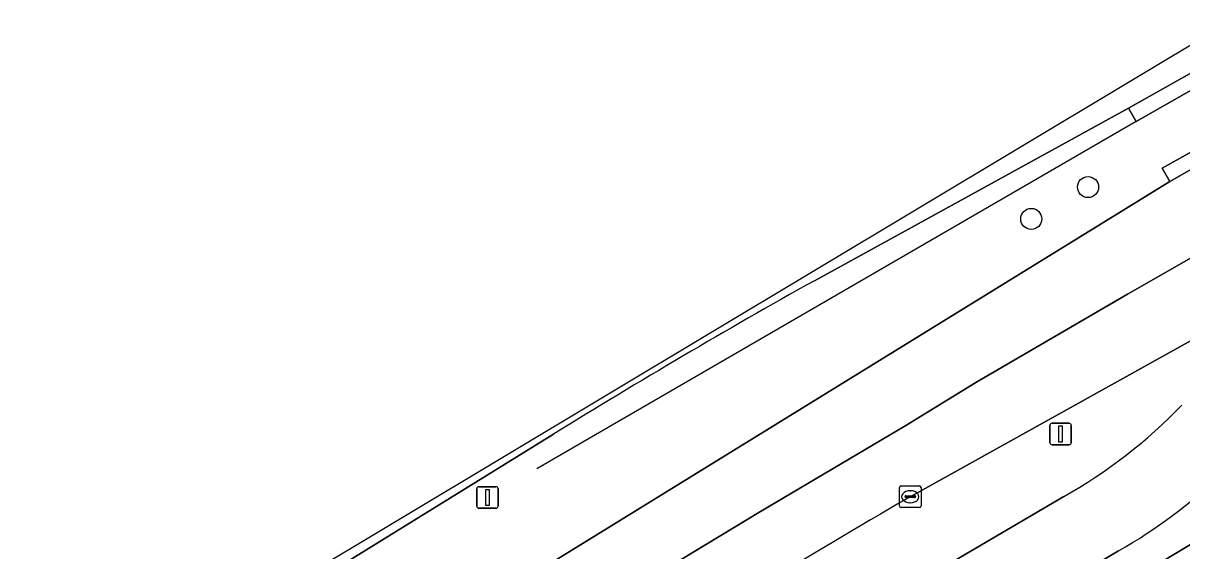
# Model space of a CAD drawing. Extents: x 157793 to 159380, y 380877 to 382313.
# Drawn here: x 159279.6 to 159333.4, y 382281.5 to 382306 of the extents above; entities that cross this region are included whole.
import ezdxf

# ---------------------------------------------------------------- set-up
doc = ezdxf.new("R2010")
doc.units = 0
for name, color, linetype in [('IMGEO_Berm_groen', 7, 'Continuous'), ('IMGEO_Boom', 7, 'Continuous'), ('IMGEO_Fietspad_gesloten', 7, 'Continuous'), ('IMGEO_Hek', 7, 'Continuous'), ('IMGEO_Kolk', 7, 'Continuous'), ('IMGEO_Lichtmast', 7, 'Continuous'), ('IMGEO_Muur', 7, 'Continuous'), ('IMGEO_Rijbaan_lokaal_open', 7, 'Continuous'), ('IMGEO_Rijbaan_regionaal_gesloten', 7, 'Continuous'), ('IMGEO_Verkeersbordpaal', 7, 'Continuous')]:
    doc.layers.add(name, color=color, linetype=linetype)

msp = doc.modelspace()

# ---------------------------------------------------------------- linework, layer by layer
at = {"layer": 'IMGEO_Berm_groen'}
for points in [[(159282.73, 382266.884), (159286.789, 382269.758), (159292.584, 382273.547), (159295.27, 382275.268), (159303.014, 382280.231), (159332.792, 382298.613), (159332.445, 382299.229), (159337.653, 382302.145), (159336.445, 382304.369), (159331.233, 382301.401), (159330.883, 382302.026), (159316.315, 382294.009)], [(159339.108, 382292.884), (159341.981, 382294.669), (159341.492, 382295.519), (159320.759, 382283.981)], [(159304.22, 382286.885), (159294.138, 382280.656), (159293.753, 382280.418), (159287.526, 382276.305), (159278.456, 382270.167)], [(159302.76, 382264.747), (159303.325, 382263.881), (159303.623, 382263.459), (159313.692, 382269.649), (159323.259, 382275.451), (159337.517, 382284.018)], [(159319.198, 382278.886), (159327.881, 382283.988)], [(159330.421, 382281.468), (159322.442, 382276.738)]]:
    msp.add_lwpolyline(points, dxfattribs=at)
for centre, radius, start, end in [((159463.854, 382029.691), 302.707, 119.16967, 121.82682), ((159315.834, 382305.191), 24.387, 299.6048, 315.926), ((159318.662, 382302.086), 23.736, 299.6958, 314.1894), ((159575.344, 381847.272), 505.498, 120.24062, 122.17513)]:
    msp.add_arc(centre, radius, start, end, dxfattribs=at)
at = {"layer": 'IMGEO_Boom'}
for centre in [(159329.006, 382298.356), (159326.371, 382296.877)]:
    msp.add_circle(centre, 0.489, dxfattribs=at)
at = {"layer": 'IMGEO_Fietspad_gesloten'}
for points in [[(159327.881, 382283.988), (159319.198, 382278.886)], [(159322.442, 382276.738), (159330.421, 382281.468)]]:
    msp.add_lwpolyline(points, dxfattribs=at)
for centre, radius, start, end in [((159315.834, 382305.191), 24.387, 299.6048, 315.926), ((159318.662, 382302.086), 23.736, 299.6958, 314.1894)]:
    msp.add_arc(centre, radius, start, end, dxfattribs=at)
at = {"layer": 'IMGEO_Hek'}
msp.add_lwpolyline([(159331.233, 382301.401), (159303.438, 382285.276)], dxfattribs=at)
at = {"layer": 'IMGEO_Kolk'}
for p, q in [((159320.258, 382283.555), (159320.258, 382284.407)), ((159320.333, 382284.481), (159321.185, 382284.481)), ((159321.259, 382284.407), (159321.259, 382283.555)), ((159320.517, 382283.975), (159320.517, 382283.987)), ((159320.955, 382283.938), (159320.557, 382283.938)), ((159320.56, 382284.024), (159320.958, 382284.024)), ((159320.746, 382284.261), (159320.771, 382284.261)), ((159321.001, 382283.987), (159321.001, 382283.975)), ((159321.185, 382283.481), (159320.333, 382283.481)), ((159320.769, 382283.701), (159320.744, 382283.701))]:
    msp.add_line(p, q, dxfattribs=at)
for points in [[(159320.258, 382283.555), (159320.258, 382284.407)], [(159320.333, 382284.481), (159321.185, 382284.481)], [(159321.259, 382284.407), (159321.259, 382283.555)], [(159321.185, 382283.481), (159320.333, 382283.481)]]:
    msp.add_lwpolyline(points, dxfattribs=at)
for centre, radius, start, end in [((159320.335, 382284.405), 0.0765, 91.552, 178.448), ((159320.335, 382284.405), 0.0765, 91.552, 178.448), ((159321.183, 382284.405), 0.0765, 1.552, 88.448), ((159321.183, 382284.405), 0.0765, 1.552, 88.448), ((159320.557, 382283.984), 0.0403, 85.8775, 175.7526), ((159320.554, 382283.974), 0.0366, 178.938, 274.7102), ((159320.958, 382283.981), 0.043, 264.8664, 352.4533), ((159320.962, 382283.986), 0.0386, 1.7309, 96.639), ((159320.335, 382283.557), 0.0765, 181.552, 268.448), ((159320.335, 382283.557), 0.0765, 181.552, 268.448), ((159321.183, 382283.557), 0.0765, 271.552, 358.448), ((159321.183, 382283.557), 0.0765, 271.552, 358.448)]:
    msp.add_arc(centre, radius, start, end, dxfattribs=at)
for centre, major_axis, ratio, start_param, end_param in [((159320.745, 382283.981), (-0.387, 0.002), 0.722429, 4.712389, 7.853982), ((159320.77, 382283.981), (-0.39, 0.002), 0.717154, 1.570796, 4.712389)]:
    msp.add_ellipse(centre, major_axis=major_axis, ratio=ratio, start_param=start_param, end_param=end_param, dxfattribs=at)
at = {"layer": 'IMGEO_Lichtmast'}
for p, q in [((159327.235, 382286.49), (159327.235, 382287.29)), ((159327.235, 382287.29), (159327.235, 382286.49)), ((159327.335, 382287.39), (159328.125, 382287.39)), ((159328.125, 382287.39), (159327.335, 382287.39)), ((159328.225, 382287.29), (159328.225, 382286.49)), ((159328.225, 382286.49), (159328.225, 382287.29)), ((159328.125, 382286.39), (159327.335, 382286.39)), ((159327.335, 382286.39), (159328.125, 382286.39))]:
    msp.add_line(p, q, dxfattribs=at)
msp.add_lwpolyline([(159327.655, 382287.265), (159327.805, 382287.265), (159327.805, 382286.515), (159327.655, 382286.515), (159327.655, 382287.265)], dxfattribs=at)
for centre, start, end in [((159327.335, 382287.29), 90, 180), ((159327.335, 382287.29), 90, 180), ((159328.125, 382287.29), 0, 90), ((159328.125, 382287.29), 360, 90), ((159327.335, 382286.49), 180, 270), ((159327.335, 382286.49), 180, 270), ((159328.125, 382286.49), 270, 0), ((159328.125, 382286.49), 270, 0)]:
    msp.add_arc(centre, 0.1, start, end, dxfattribs=at)
at = {"layer": 'IMGEO_Muur'}
for points in [[(159336.445, 382304.369), (159336.068, 382304.942), (159330.883, 382302.026), (159331.233, 382301.401)], [(159338.003, 382301.583), (159337.653, 382302.145), (159332.445, 382299.229), (159332.792, 382298.613)]]:
    msp.add_lwpolyline(points, close=True, dxfattribs=at)
at = {"layer": 'IMGEO_Rijbaan_lokaal_open'}
msp.add_lwpolyline([(159241.824, 382210.118), (159244.441, 382212.347), (159254.201, 382220.57), (159256.658, 382222.655), (159265.854, 382230.087), (159269.146, 382232.731), (159278.548, 382239.859), (159280.328, 382241.144), (159290.171, 382247.975), (159296.168, 382252.073), (159306.101, 382258.549), (159311.36, 382261.834), (159321.27, 382267.821), (159328.536, 382272.235), (159329.287, 382272.665), (159339.295, 382278.566), (159340.354, 382279.188), (159337.517, 382284.018), (159323.259, 382275.451), (159313.692, 382269.649), (159303.623, 382263.459), (159301.513, 382262.162), (159286.196, 382251.896), (159285.068, 382251.14)], dxfattribs=at)
at = {"layer": 'IMGEO_Rijbaan_regionaal_gesloten'}
for points in [[(159316.315, 382294.009), (159330.883, 382302.026), (159336.068, 382304.942), (159335.477, 382305.966), (159277.89, 382271.43), (159220.046, 382227.244), (159207.494, 382215.943)], [(159339.762, 382298.525), (159338.003, 382301.583), (159332.792, 382298.613), (159303.014, 382280.231), (159295.27, 382275.268), (159292.584, 382273.547), (159286.789, 382269.758), (159282.73, 382266.884)], [(159320.759, 382283.981), (159341.492, 382295.519), (159339.762, 382298.525), (159337.817, 382297.384), (159330.831, 382293.387), (159323.803, 382289.285), (159320.551, 382287.293), (159313.731, 382283.253), (159310.135, 382281.065), (159306.915, 382279.054), (159303.43, 382276.878), (159300.038, 382274.759), (159297.261, 382272.958), (159296.683, 382272.583), (159293.344, 382270.382), (159289.97, 382268.158), (159286.629, 382265.884), (159283.255, 382263.617), (159280.043, 382261.303), (159276.793, 382259.043)], [(159276.793, 382259.043), (159280.043, 382261.303), (159283.255, 382263.617), (159286.629, 382265.884), (159289.97, 382268.158), (159293.344, 382270.382), (159296.683, 382272.583), (159297.261, 382272.958), (159300.038, 382274.759), (159303.43, 382276.878), (159306.915, 382279.054), (159310.135, 382281.065), (159313.731, 382283.253), (159320.551, 382287.293), (159323.803, 382289.285), (159330.831, 382293.387), (159337.817, 382297.384), (159339.762, 382298.525)], [(159278.456, 382270.167), (159287.526, 382276.305), (159293.753, 382280.418), (159294.138, 382280.656), (159304.22, 382286.885)]]:
    msp.add_lwpolyline(points, dxfattribs=at)
for centre, radius, start, end in [((159463.854, 382029.691), 302.707, 119.16967, 121.82682), ((159575.344, 381847.272), 505.498, 120.24062, 122.17513)]:
    msp.add_arc(centre, radius, start, end, dxfattribs=at)
at = {"layer": 'IMGEO_Verkeersbordpaal'}
for p, q in [((159300.656, 382283.547), (159300.656, 382284.347)), ((159300.656, 382284.347), (159300.656, 382283.547)), ((159300.756, 382284.447), (159301.546, 382284.447)), ((159301.546, 382284.447), (159300.756, 382284.447)), ((159301.646, 382284.347), (159301.646, 382283.547)), ((159301.646, 382283.547), (159301.646, 382284.347)), ((159301.546, 382283.447), (159300.756, 382283.447)), ((159300.756, 382283.447), (159301.546, 382283.447))]:
    msp.add_line(p, q, dxfattribs=at)
msp.add_lwpolyline([(159301.076, 382284.322), (159301.226, 382284.322), (159301.226, 382283.572), (159301.076, 382283.572), (159301.076, 382284.322)], dxfattribs=at)
for centre, start, end in [((159300.756, 382284.347), 90, 180), ((159300.756, 382284.347), 90, 180), ((159301.546, 382284.347), 0, 90), ((159301.546, 382284.347), 360, 90), ((159300.756, 382283.547), 180, 270), ((159300.756, 382283.547), 180, 270), ((159301.546, 382283.547), 270, 0), ((159301.546, 382283.547), 270, 0)]:
    msp.add_arc(centre, 0.1, start, end, dxfattribs=at)

doc.saveas('drawing.dxf')
